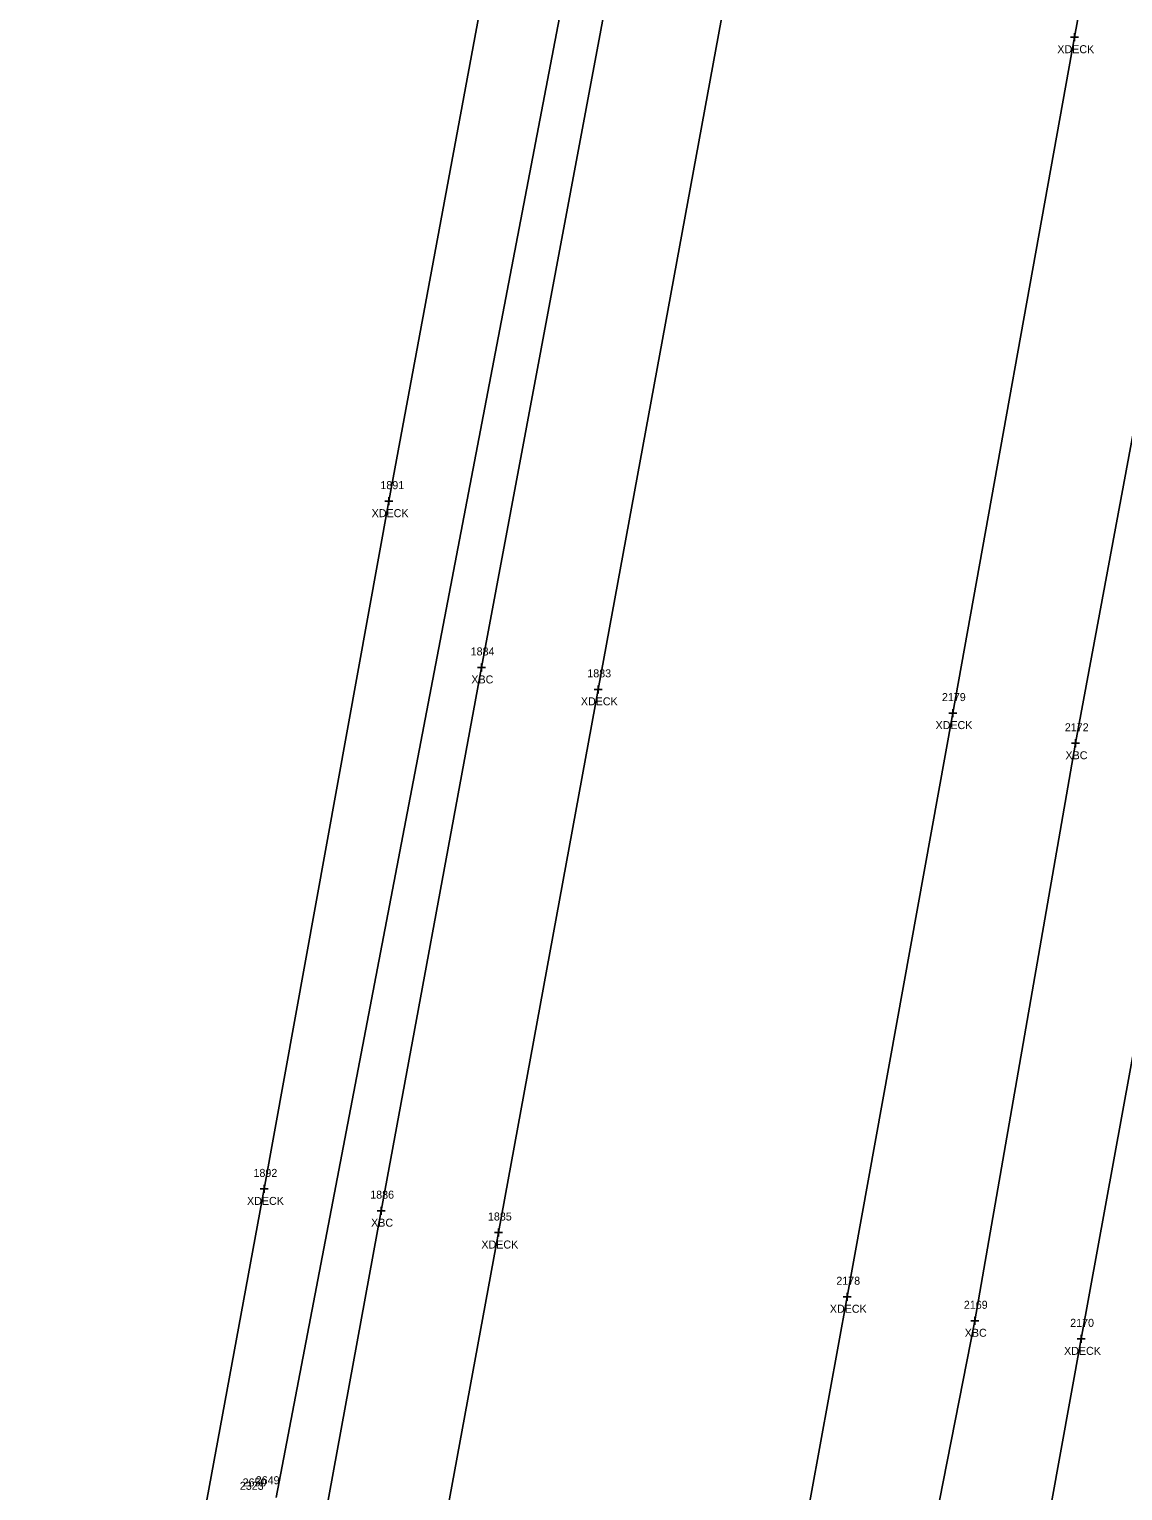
# Model space of a CAD drawing. Extents: x 1472022 to 1479249, y 777216 to 786527.
# Drawn here: x 1473559.6 to 1473696.2, y 779468.1 to 779650.8 of the extents above; entities that cross this region are included whole.
import ezdxf

# ---------------------------------------------------------------- set-up
doc = ezdxf.new("R2010")
doc.units = 0
for name, color, linetype in [('B_A', 7, 'Continuous'), ('B_I', 7, 'Continuous'), ('B_TIC', 7, 'Continuous'), ('BELB', 7, 'Continuous'), ('LSOGP', 7, 'Continuous')]:
    doc.layers.add(name, color=color, linetype=linetype)

msp = doc.modelspace()

# ---------------------------------------------------------------- linework, layer by layer
at = {"layer": 'B_TIC'}
for p, q in [((1473690.2, 779649.78), (1473690.28, 779649.78)), ((1473604.51, 779591.79), (1473604.59, 779591.79)), ((1473616.07, 779571.01), (1473616.15, 779571.01)), ((1473630.65, 779568.27), (1473630.72, 779568.27)), ((1473674.98, 779565.3), (1473675.05, 779565.3)), ((1473690.33, 779561.53), (1473690.41, 779561.53)), ((1473588.93, 779505.83), (1473589.01, 779505.83)), ((1473603.55, 779503.11), (1473603.62, 779503.11)), ((1473618.23, 779500.38), (1473618.3, 779500.38)), ((1473661.77, 779492.35), (1473661.84, 779492.35)), ((1473677.74, 779489.35), (1473677.81, 779489.35)), ((1473691.04, 779487.09), (1473691.12, 779487.09))]:
    msp.add_line(p, q, dxfattribs=at)
for points in [[(1473690.2, 779649.28), (1473690.2, 779650.28)], [(1473689.7, 779649.78), (1473690.7, 779649.78)], [(1473604.01, 779591.79), (1473605.01, 779591.79)], [(1473604.51, 779591.29), (1473604.51, 779592.29)], [(1473616.07, 779570.51), (1473616.07, 779571.51)], [(1473615.57, 779571.01), (1473616.57, 779571.01)], [(1473630.14, 779568.27), (1473631.14, 779568.27)], [(1473630.64, 779567.77), (1473630.64, 779568.77)], [(1473674.97, 779564.8), (1473674.97, 779565.8)], [(1473674.47, 779565.3), (1473675.47, 779565.3)], [(1473689.83, 779561.53), (1473690.83, 779561.53)], [(1473690.33, 779561.03), (1473690.33, 779562.03)], [(1473588.43, 779505.83), (1473589.43, 779505.83)], [(1473588.93, 779505.33), (1473588.93, 779506.33)], [(1473603.04, 779503.11), (1473604.04, 779503.11)], [(1473603.54, 779502.61), (1473603.54, 779503.61)], [(1473617.72, 779500.38), (1473618.72, 779500.38)], [(1473618.22, 779499.88), (1473618.22, 779500.88)], [(1473661.77, 779491.85), (1473661.77, 779492.85)], [(1473661.27, 779492.35), (1473662.27, 779492.35)], [(1473677.23, 779489.35), (1473678.23, 779489.35)], [(1473677.73, 779488.85), (1473677.73, 779489.85)], [(1473691.04, 779486.59), (1473691.04, 779487.59)], [(1473690.54, 779487.09), (1473691.54, 779487.09)]]:
    msp.add_lwpolyline(points, dxfattribs=at)
at = {"layer": 'BELB'}
for points in [[(1473646.9, 779823.47), (1473635.72, 779761.4), (1473617.71, 779663.02), (1473604.51, 779591.79), (1473588.93, 779505.83), (1473570.78, 779407.46), (1473559.55, 779345.54)], [(1473663.54, 779820.45), (1473650.78, 779758.62), (1473632.81, 779660.5), (1473616.07, 779571.01), (1473603.54, 779503.11), (1473585.53, 779404.85), (1473573.79, 779342.6)], [(1473676.24, 779818.18), (1473665.15, 779756.22), (1473647.13, 779657.83), (1473630.64, 779568.27), (1473618.22, 779500.38), (1473600.13, 779402.08), (1473588.74, 779339.91)], [(1473632.64, 779331.64), (1473643.77, 779393.67), (1473661.77, 779492.35), (1473674.97, 779565.3), (1473690.2, 779649.78), (1473708.22, 779748.21)], [(1473648.23, 779328.95), (1473658.53, 779391.7), (1473677.73, 779489.35), (1473690.33, 779561.53), (1473706.17, 779646.87), (1473724.09, 779745.09)], [(1473662.07, 779326.37), (1473673.18, 779388.74), (1473691.04, 779487.09), (1473704.3, 779559.92), (1473719.46, 779644.73), (1473737.38, 779742.92)]]:
    msp.add_lwpolyline(points, dxfattribs=at)
at = {"layer": 'LSOGP'}
for points in [[(1473634.56, 779697.97), (1473590.42, 779467.25)], [(1473590.42, 779467.25), (1473634.56, 779697.97)]]:
    msp.add_lwpolyline(points, dxfattribs=at)

# ---------------------------------------------------------------- texts
at = {"layer": 'B_A'}
for s, p in [('XDECK', (1473688.04, 779647.78)), ('XDECK', (1473602.35, 779589.79)), ('XBC', (1473614.81, 779569.01)), ('XDECK', (1473628.49, 779566.27)), ('XDECK', (1473672.82, 779563.3)), ('XBC', (1473689.06, 779559.53)), ('XDECK', (1473586.77, 779503.83)), ('XBC', (1473602.28, 779501.11)), ('XDECK', (1473616.06, 779498.38)), ('XDECK', (1473659.61, 779490.35)), ('XBC', (1473676.47, 779487.35)), ('XDECK', (1473688.88, 779485.09))]:
    msp.add_text(s, height=1, dxfattribs=at).set_placement(p)
at = {"layer": 'B_I'}
for s, p in [('1891', (1473603.44, 779593.29)), ('1884', (1473614.72, 779572.51)), ('1883', (1473629.3, 779569.77)), ('2179', (1473673.62, 779566.8)), ('2172', (1473688.98, 779563.03)), ('1892', (1473587.58, 779507.33)), ('1886', (1473602.17, 779504.61)), ('1885', (1473616.88, 779501.88)), ('2178', (1473660.42, 779493.85)), ('2169', (1473676.36, 779490.85)), ('2170', (1473689.65, 779488.59)), ('2323', (1473585.87, 779468.22)), ('2650', (1473586.22, 779468.65)), ('2650', (1473586.22, 779468.65)), ('2649', (1473587.86, 779468.92))]:
    msp.add_text(s, height=1, dxfattribs=at).set_placement(p)

doc.saveas('drawing.dxf')
